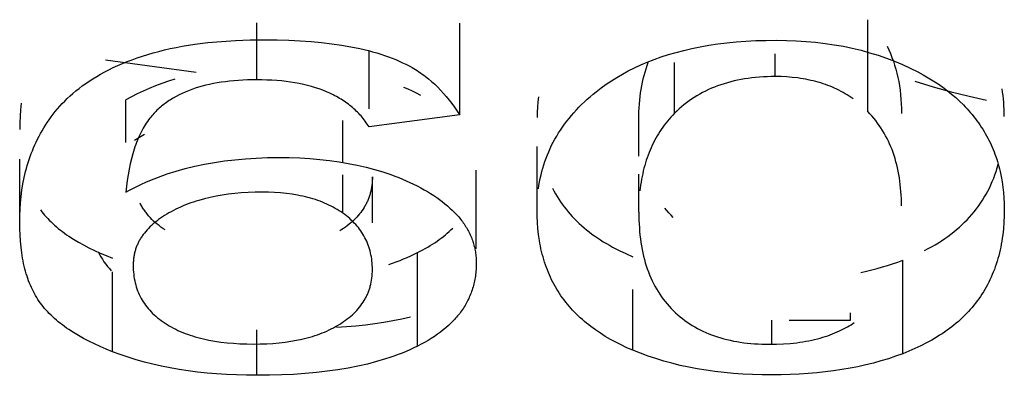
# Model space of a CAD drawing. Header units: millimetres. Extents: x -2637 to -1637, y 678 to 1678.
# Tile 305 of 348: x -1946.752 to -1944.75, y 1402.573 to 1403.296. Entities that reach past the tile are written whole.
import ezdxf

# ---------------------------------------------------------------- set-up
doc = ezdxf.new("R2010")
doc.units = ezdxf.units.MM
doc.layers.add('Make2D$B.SHOW mini', color=7, linetype='Continuous', true_color=0x000000)

msp = doc.modelspace()

# ---------------------------------------------------------------- linework, layer by layer
at = {"layer": 'Make2D$B.SHOW mini', "color": 18, "lineweight": -3, "true_color": 0x000000}
for points in [[(-1946.2698, 1403.1739), (-1946.2698, 1403.2901)], [(-1945.8571, 1403.1023), (-1945.8571, 1403.2893)], [(-1945.0273, 1403.1092), (-1945.0273, 1403.2962)], [(-1946.7519, 1402.8842), (-1946.7517, 1402.8976), (-1946.7511, 1402.9108), (-1946.7502, 1402.9239), (-1946.7489, 1402.9368), (-1946.7473, 1402.9497), (-1946.7452, 1402.9624), (-1946.7427, 1402.9749), (-1946.7413, 1402.9811), (-1946.7398, 1402.9873), (-1946.7381, 1402.9935), (-1946.7364, 1402.9996), (-1946.7346, 1403.0057), (-1946.7326, 1403.0117), (-1946.7306, 1403.0177), (-1946.7284, 1403.0237), (-1946.7261, 1403.0297), (-1946.7236, 1403.0356), (-1946.7211, 1403.0414), (-1946.7184, 1403.0473), (-1946.7156, 1403.0531), (-1946.7126, 1403.0589), (-1946.7095, 1403.0646), (-1946.7063, 1403.0703), (-1946.703, 1403.076), (-1946.6995, 1403.0816), (-1946.6958, 1403.0872), (-1946.692, 1403.0928), (-1946.6881, 1403.0983), (-1946.6839, 1403.1038), (-1946.6796, 1403.1093), (-1946.6751, 1403.1147), (-1946.6704, 1403.1201), (-1946.6655, 1403.1254), (-1946.6604, 1403.1307), (-1946.6551, 1403.136), (-1946.6495, 1403.1412), (-1946.6436, 1403.1463), (-1946.6376, 1403.1514), (-1946.6312, 1403.1564), (-1946.6246, 1403.1614), (-1946.6177, 1403.1663), (-1946.6105, 1403.1712), (-1946.6031, 1403.176), (-1946.5953, 1403.1807), (-1946.5873, 1403.1853), (-1946.5789, 1403.1899), (-1946.5703, 1403.1943), (-1946.5615, 1403.1987), (-1946.5523, 1403.2029), (-1946.5429, 1403.207), (-1946.5331, 1403.211), (-1946.5232, 1403.2148), (-1946.5129, 1403.2185), (-1946.5024, 1403.2221), (-1946.4916, 1403.2255), (-1946.4806, 1403.2287), (-1946.4693, 1403.2317), (-1946.4577, 1403.2346), (-1946.4459, 1403.2373), (-1946.4338, 1403.2398), (-1946.4214, 1403.2421), (-1946.3959, 1403.2462), (-1946.3694, 1403.2495), (-1946.3418, 1403.2521), (-1946.3131, 1403.254), (-1946.2833, 1403.2551), (-1946.2525, 1403.2555)], [(-1946.2525, 1403.2555), (-1946.2281, 1403.2552), (-1946.2044, 1403.2546), (-1946.1816, 1403.2534), (-1946.1594, 1403.2519), (-1946.1381, 1403.2499), (-1946.1175, 1403.2474), (-1946.0977, 1403.2445), (-1946.0786, 1403.2412), (-1946.0603, 1403.2374), (-1946.0428, 1403.2332), (-1946.0343, 1403.2309), (-1946.026, 1403.2285), (-1946.0179, 1403.226), (-1946.01, 1403.2234), (-1946.0023, 1403.2207), (-1945.9948, 1403.2179), (-1945.9874, 1403.2149), (-1945.9803, 1403.2119), (-1945.9733, 1403.2087), (-1945.9666, 1403.2055), (-1945.96, 1403.2021), (-1945.9536, 1403.1986)], [(-1945.5797, 1403.1497), (-1945.5697, 1403.1574), (-1945.5594, 1403.1648), (-1945.5487, 1403.172), (-1945.5377, 1403.1789), (-1945.5262, 1403.1856), (-1945.5144, 1403.192), (-1945.502, 1403.1982), (-1945.4892, 1403.2041), (-1945.4758, 1403.2098), (-1945.462, 1403.2152), (-1945.4476, 1403.2203), (-1945.4327, 1403.2251), (-1945.4173, 1403.2296), (-1945.4014, 1403.2338), (-1945.385, 1403.2376), (-1945.368, 1403.2411), (-1945.3505, 1403.2442), (-1945.3325, 1403.2468), (-1945.314, 1403.2491), (-1945.295, 1403.251), (-1945.2754, 1403.2525), (-1945.2553, 1403.2536), (-1945.2347, 1403.2542), (-1945.2136, 1403.2544)], [(-1945.2136, 1403.2544), (-1945.1931, 1403.2542), (-1945.1729, 1403.2534), (-1945.153, 1403.2521), (-1945.1336, 1403.2504), (-1945.1144, 1403.2481), (-1945.0956, 1403.2453), (-1945.0771, 1403.242), (-1945.059, 1403.2382), (-1945.0412, 1403.2339), (-1945.0238, 1403.2291), (-1945.0066, 1403.2238), (-1944.9898, 1403.218), (-1944.9733, 1403.2117), (-1944.9572, 1403.205), (-1944.9413, 1403.1977), (-1944.9258, 1403.1899)], [(-1946.0412, 1403.1151), (-1946.0412, 1403.2328)], [(-1944.9884, 1403.242), (-1944.9848, 1403.2347), (-1944.9815, 1403.2272), (-1944.9784, 1403.2196), (-1944.9755, 1403.2118), (-1944.9729, 1403.2038), (-1944.9705, 1403.1957), (-1944.9683, 1403.1874), (-1944.9664, 1403.1789), (-1944.9647, 1403.1703), (-1944.9632, 1403.1615), (-1944.9619, 1403.1526), (-1944.9609, 1403.1435), (-1944.9601, 1403.1342), (-1944.9595, 1403.1248), (-1944.9592, 1403.1152), (-1944.959, 1403.1054)], [(-1946.5775, 1403.2146), (-1946.3933, 1403.1897)], [(-1945.4931, 1403.0932), (-1945.493, 1403.1013), (-1945.4928, 1403.1092), (-1945.4924, 1403.117), (-1945.4919, 1403.1247), (-1945.4912, 1403.1323), (-1945.4904, 1403.1398), (-1945.4894, 1403.1472), (-1945.4883, 1403.1545), (-1945.487, 1403.1617), (-1945.4856, 1403.1688), (-1945.484, 1403.1758), (-1945.4823, 1403.1827), (-1945.4804, 1403.1895), (-1945.4784, 1403.1962), (-1945.4762, 1403.2027), (-1945.4739, 1403.2092)], [(-1945.4205, 1403.1058), (-1945.4205, 1403.2092)], [(-1945.2158, 1403.1805), (-1945.2158, 1403.2267)], [(-1945.9536, 1403.1986), (-1945.9502, 1403.1967), (-1945.9468, 1403.1946), (-1945.9434, 1403.1925), (-1945.94, 1403.1903), (-1945.9367, 1403.1881), (-1945.9334, 1403.1857), (-1945.9301, 1403.1833), (-1945.9269, 1403.1809), (-1945.9205, 1403.1758), (-1945.9143, 1403.1704), (-1945.9081, 1403.1648), (-1945.902, 1403.1589), (-1945.8961, 1403.1527), (-1945.8903, 1403.1463), (-1945.8845, 1403.1396), (-1945.8788, 1403.1326), (-1945.8733, 1403.1254), (-1945.8678, 1403.118), (-1945.8624, 1403.1103), (-1945.8571, 1403.1023)], [(-1944.9258, 1403.1899), (-1944.915, 1403.1841), (-1944.9045, 1403.178), (-1944.8944, 1403.1718), (-1944.8846, 1403.1654), (-1944.8751, 1403.1588), (-1944.866, 1403.1519), (-1944.8572, 1403.1449), (-1944.8488, 1403.1377), (-1944.8408, 1403.1303), (-1944.833, 1403.1227), (-1944.8293, 1403.1189), (-1944.8256, 1403.115), (-1944.8221, 1403.111), (-1944.8186, 1403.107), (-1944.8152, 1403.103), (-1944.8119, 1403.0989), (-1944.8087, 1403.0947), (-1944.8056, 1403.0906), (-1944.8025, 1403.0863), (-1944.7995, 1403.0821), (-1944.7967, 1403.0777), (-1944.7939, 1403.0734), (-1944.7912, 1403.069), (-1944.7886, 1403.0645), (-1944.786, 1403.06), (-1944.7836, 1403.0555), (-1944.7812, 1403.0509), (-1944.779, 1403.0463), (-1944.7768, 1403.0416), (-1944.7747, 1403.0369), (-1944.7726, 1403.0321), (-1944.7707, 1403.0273), (-1944.7689, 1403.0225), (-1944.7671, 1403.0176), (-1944.7654, 1403.0126), (-1944.7639, 1403.0077), (-1944.7624, 1403.0026), (-1944.7609, 1402.9976), (-1944.7596, 1402.9925), (-1944.7584, 1402.9873), (-1944.7561, 1402.9769), (-1944.7543, 1402.9664), (-1944.7527, 1402.9556), (-1944.7515, 1402.9447), (-1944.7507, 1402.9336), (-1944.7501, 1402.9224), (-1944.75, 1402.911)], [(-1946.4361, 1403.1752), (-1946.4496, 1403.1709), (-1946.4627, 1403.1664), (-1946.4756, 1403.1616), (-1946.4883, 1403.1565), (-1946.5007, 1403.1511), (-1946.5128, 1403.1455), (-1946.5247, 1403.1395), (-1946.5363, 1403.1333)], [(-1946.2698, 1403.1739), (-1946.2889, 1403.1736), (-1946.2982, 1403.1732), (-1946.3073, 1403.1726), (-1946.3162, 1403.1719), (-1946.325, 1403.1711), (-1946.3335, 1403.1701), (-1946.3419, 1403.1689), (-1946.3501, 1403.1676), (-1946.3581, 1403.1662), (-1946.3659, 1403.1645), (-1946.3735, 1403.1628), (-1946.381, 1403.1609), (-1946.3882, 1403.1588), (-1946.3953, 1403.1566), (-1946.4022, 1403.1542), (-1946.4089, 1403.1517), (-1946.4154, 1403.149), (-1946.4218, 1403.1461), (-1946.4279, 1403.1432), (-1946.4339, 1403.14), (-1946.4397, 1403.1368), (-1946.4453, 1403.1333), (-1946.448, 1403.1316), (-1946.4507, 1403.1298), (-1946.4533, 1403.1279), (-1946.4559, 1403.126), (-1946.4584, 1403.1241), (-1946.4609, 1403.1222), (-1946.4634, 1403.1202), (-1946.4658, 1403.1181), (-1946.4681, 1403.1161), (-1946.4704, 1403.114), (-1946.4727, 1403.1118), (-1946.4749, 1403.1096), (-1946.4771, 1403.1074), (-1946.4792, 1403.1052), (-1946.4813, 1403.1029), (-1946.4833, 1403.1006), (-1946.4853, 1403.0982), (-1946.4873, 1403.0958)], [(-1946.0412, 1403.078), (-1946.0431, 1403.081), (-1946.0451, 1403.0839), (-1946.0471, 1403.0867), (-1946.0492, 1403.0895), (-1946.0513, 1403.0923), (-1946.0534, 1403.095), (-1946.0557, 1403.0977), (-1946.0579, 1403.1003), (-1946.0603, 1403.1029), (-1946.0626, 1403.1054), (-1946.0651, 1403.1079), (-1946.0676, 1403.1103), (-1946.0701, 1403.1127), (-1946.0727, 1403.1151), (-1946.0753, 1403.1174), (-1946.078, 1403.1197), (-1946.0808, 1403.1219), (-1946.0836, 1403.124), (-1946.0864, 1403.1262), (-1946.0893, 1403.1282), (-1946.0923, 1403.1303), (-1946.0953, 1403.1323), (-1946.0983, 1403.1342), (-1946.1015, 1403.1361), (-1946.1046, 1403.138), (-1946.1079, 1403.1398), (-1946.1111, 1403.1415), (-1946.1145, 1403.1432), (-1946.1213, 1403.1465), (-1946.1283, 1403.1496), (-1946.1355, 1403.1526), (-1946.143, 1403.1553), (-1946.1507, 1403.1578), (-1946.1585, 1403.1602), (-1946.1666, 1403.1624), (-1946.1749, 1403.1644), (-1946.1835, 1403.1662), (-1946.1922, 1403.1678), (-1946.2011, 1403.1692), (-1946.2103, 1403.1704), (-1946.2197, 1403.1715), (-1946.2293, 1403.1724), (-1946.2391, 1403.173), (-1946.2491, 1403.1735), (-1946.2593, 1403.1738), (-1946.2698, 1403.1739)], [(-1945.2158, 1403.1805), (-1945.2239, 1403.1804), (-1945.232, 1403.1802), (-1945.2399, 1403.1798), (-1945.2478, 1403.1793), (-1945.2555, 1403.1786), (-1945.2631, 1403.1778), (-1945.2706, 1403.1768), (-1945.2779, 1403.1757), (-1945.2852, 1403.1744), (-1945.2923, 1403.173), (-1945.2994, 1403.1715), (-1945.3063, 1403.1698), (-1945.3131, 1403.1679), (-1945.3197, 1403.166), (-1945.3263, 1403.1638), (-1945.3328, 1403.1615), (-1945.3391, 1403.1591), (-1945.3453, 1403.1566), (-1945.3514, 1403.1539), (-1945.3574, 1403.151), (-1945.3633, 1403.148), (-1945.3691, 1403.1449), (-1945.3748, 1403.1416), (-1945.3803, 1403.1382), (-1945.3857, 1403.1346), (-1945.391, 1403.1309), (-1945.3962, 1403.1271), (-1945.4013, 1403.1231), (-1945.4063, 1403.119), (-1945.4111, 1403.1147), (-1945.4159, 1403.1103), (-1945.4205, 1403.1058)], [(-1945.0572, 1403.1349), (-1945.0611, 1403.1377), (-1945.0651, 1403.1404), (-1945.0692, 1403.143), (-1945.0734, 1403.1455), (-1945.0776, 1403.1479), (-1945.0819, 1403.1503), (-1945.0862, 1403.1525), (-1945.0906, 1403.1547), (-1945.0951, 1403.1568), (-1945.0996, 1403.1588), (-1945.1042, 1403.1607), (-1945.1089, 1403.1625), (-1945.1136, 1403.1642), (-1945.1184, 1403.1659), (-1945.1233, 1403.1675), (-1945.1282, 1403.1689), (-1945.1332, 1403.1703), (-1945.1383, 1403.1716), (-1945.1434, 1403.1728), (-1945.1486, 1403.174), (-1945.1538, 1403.175), (-1945.1591, 1403.1759), (-1945.1645, 1403.1768), (-1945.1699, 1403.1776), (-1945.181, 1403.1788), (-1945.1923, 1403.1797), (-1945.2039, 1403.1803), (-1945.2158, 1403.1805)], [(-1944.9317, 1403.171), (-1944.8944, 1403.1598), (-1944.8577, 1403.1496), (-1944.8216, 1403.1405), (-1944.7861, 1403.1323)], [(-1945.9365, 1403.1421), (-1945.9448, 1403.1465), (-1945.9533, 1403.1506), (-1945.9619, 1403.1547), (-1945.9707, 1403.1585)], [(-1945.6972, 1402.952), (-1945.6961, 1402.9592), (-1945.6949, 1402.9663), (-1945.6935, 1402.9734), (-1945.6919, 1402.9804), (-1945.6902, 1402.9873), (-1945.6883, 1402.9942), (-1945.6862, 1403.001), (-1945.684, 1403.0078), (-1945.6816, 1403.0145), (-1945.679, 1403.0211), (-1945.6763, 1403.0277), (-1945.6733, 1403.0342), (-1945.6703, 1403.0406), (-1945.667, 1403.047), (-1945.6636, 1403.0533), (-1945.66, 1403.0595), (-1945.6562, 1403.0657), (-1945.6523, 1403.0717), (-1945.6482, 1403.0778), (-1945.644, 1403.0837), (-1945.6395, 1403.0896), (-1945.6349, 1403.0954), (-1945.6302, 1403.1012), (-1945.6252, 1403.1069), (-1945.6201, 1403.1125), (-1945.6149, 1403.118), (-1945.6094, 1403.1235), (-1945.6038, 1403.1289), (-1945.598, 1403.1342), (-1945.5921, 1403.1394), (-1945.586, 1403.1446), (-1945.5797, 1403.1497)], [(-1944.75, 1403.0993), (-1944.75, 1403.1066), (-1944.7502, 1403.1138), (-1944.7506, 1403.1209), (-1944.7511, 1403.1279), (-1944.7517, 1403.1349), (-1944.7525, 1403.1418), (-1944.7534, 1403.1487), (-1944.7544, 1403.1555)], [(-1946.5363, 1403.0466), (-1946.5363, 1403.1333)], [(-1945.6973, 1403.1391), (-1945.6985, 1403.1289), (-1945.6993, 1403.1185), (-1945.6998, 1403.1081), (-1945.7, 1403.0975)], [(-1946.7488, 1403.1261), (-1946.7502, 1403.113), (-1946.7511, 1403.0997), (-1946.7517, 1403.0863), (-1946.7519, 1403.0727)], [(-1944.959, 1402.9172), (-1944.9591, 1402.9247), (-1944.9593, 1402.9321), (-1944.9596, 1402.9394), (-1944.9601, 1402.9466), (-1944.9607, 1402.9537), (-1944.9614, 1402.9607), (-1944.9623, 1402.9677), (-1944.9633, 1402.9745), (-1944.9644, 1402.9813), (-1944.9657, 1402.9879), (-1944.9671, 1402.9945), (-1944.9686, 1403.001), (-1944.9703, 1403.0073), (-1944.9721, 1403.0136), (-1944.974, 1403.0198), (-1944.9761, 1403.0258), (-1944.9783, 1403.0318), (-1944.9806, 1403.0377), (-1944.9831, 1403.0435), (-1944.9857, 1403.0491), (-1944.9884, 1403.0547), (-1944.9913, 1403.0602), (-1944.9943, 1403.0655), (-1944.9974, 1403.0708), (-1945.0007, 1403.076), (-1945.0041, 1403.0811), (-1945.0076, 1403.086), (-1945.0113, 1403.0909), (-1945.0151, 1403.0956), (-1945.019, 1403.1003), (-1945.0231, 1403.1048), (-1945.0273, 1403.1092)], [(-1946.4873, 1403.0958), (-1946.4897, 1403.0926), (-1946.4921, 1403.0894), (-1946.4944, 1403.086), (-1946.4966, 1403.0825), (-1946.4988, 1403.0789), (-1946.501, 1403.0753), (-1946.5031, 1403.0715), (-1946.5051, 1403.0676), (-1946.5071, 1403.0636), (-1946.509, 1403.0595), (-1946.5108, 1403.0553), (-1946.5126, 1403.051), (-1946.5143, 1403.0466), (-1946.516, 1403.0422), (-1946.5176, 1403.0376), (-1946.5192, 1403.0329), (-1946.5221, 1403.0232), (-1946.5248, 1403.0132), (-1946.5273, 1403.0028), (-1946.5296, 1402.992), (-1946.5316, 1402.9808), (-1946.5334, 1402.9693), (-1946.535, 1402.9574), (-1946.5363, 1402.9452)], [(-1946.0947, 1403.0058), (-1946.0947, 1403.0908)], [(-1945.8571, 1403.1023), (-1946.0412, 1403.078)], [(-1945.4931, 1403.0184), (-1945.4931, 1403.0932)], [(-1945.4205, 1403.1058), (-1945.4242, 1403.1019), (-1945.4278, 1403.098), (-1945.4314, 1403.094), (-1945.4348, 1403.09), (-1945.4381, 1403.0859), (-1945.4413, 1403.0817), (-1945.4444, 1403.0774), (-1945.4475, 1403.0731), (-1945.4504, 1403.0687), (-1945.4532, 1403.0642), (-1945.4559, 1403.0596), (-1945.4586, 1403.055), (-1945.4611, 1403.0503), (-1945.4635, 1403.0455), (-1945.4659, 1403.0407), (-1945.4681, 1403.0358), (-1945.4703, 1403.0308), (-1945.4723, 1403.0257), (-1945.4743, 1403.0206), (-1945.4761, 1403.0154), (-1945.4779, 1403.0102), (-1945.4795, 1403.0049), (-1945.4811, 1402.9995), (-1945.4826, 1402.994), (-1945.4839, 1402.9885), (-1945.4852, 1402.9829), (-1945.4864, 1402.9772), (-1945.4875, 1402.9715), (-1945.4885, 1402.9657), (-1945.4894, 1402.9598), (-1945.4908, 1402.9479)], [(-1946.4981, 1403.0623), (-1946.5084, 1403.0563), (-1946.5183, 1403.0502)], [(-1945.7, 1402.9091), (-1945.7, 1403.0379)], [(-1946.7519, 1402.8842), (-1946.7519, 1403.0124)], [(-1946.5363, 1402.9452), (-1946.5284, 1402.9495), (-1946.5204, 1402.9537), (-1946.5123, 1402.9577), (-1946.504, 1402.9616), (-1946.4957, 1402.9654), (-1946.4872, 1402.969), (-1946.4786, 1402.9726), (-1946.4699, 1402.9759), (-1946.4611, 1402.9792), (-1946.4521, 1402.9823), (-1946.4338, 1402.9881), (-1946.4151, 1402.9933), (-1946.3959, 1402.998), (-1946.3762, 1403.0022), (-1946.356, 1403.0058), (-1946.3354, 1403.0089), (-1946.3143, 1403.0114), (-1946.2928, 1403.0134), (-1946.2708, 1403.0148), (-1946.2483, 1403.0156), (-1946.2254, 1403.0159)], [(-1946.2254, 1403.0159), (-1946.2037, 1403.0156), (-1946.1825, 1403.0149), (-1946.1618, 1403.0137), (-1946.1415, 1403.012), (-1946.1217, 1403.0098), (-1946.1025, 1403.0071), (-1946.0837, 1403.0039), (-1946.0654, 1403.0003), (-1946.0476, 1402.9962), (-1946.0302, 1402.9916), (-1946.0134, 1402.9865), (-1945.997, 1402.981), (-1945.989, 1402.978), (-1945.9812, 1402.9749), (-1945.9734, 1402.9718), (-1945.9658, 1402.9685), (-1945.9583, 1402.9651), (-1945.9509, 1402.9615), (-1945.9436, 1402.9579), (-1945.9365, 1402.9541)], [(-1945.8235, 1402.8298), (-1945.8235, 1402.9904)], [(-1944.9121, 1402.8266), (-1944.9048, 1402.8304), (-1944.8978, 1402.8343), (-1944.8908, 1402.8383), (-1944.8841, 1402.8424), (-1944.8775, 1402.8466), (-1944.871, 1402.8509), (-1944.8648, 1402.8554), (-1944.8587, 1402.8599), (-1944.8528, 1402.8645), (-1944.847, 1402.8693), (-1944.8414, 1402.8741), (-1944.836, 1402.8791), (-1944.8307, 1402.8841), (-1944.8256, 1402.8893), (-1944.8206, 1402.8946), (-1944.8159, 1402.9), (-1944.8113, 1402.9055), (-1944.8068, 1402.9112), (-1944.8026, 1402.9169), (-1944.7985, 1402.9227), (-1944.7945, 1402.9287), (-1944.7907, 1402.9348), (-1944.7871, 1402.941), (-1944.7837, 1402.9473), (-1944.7804, 1402.9537), (-1944.7773, 1402.9603), (-1944.7744, 1402.9669), (-1944.7716, 1402.9737), (-1944.769, 1402.9806), (-1944.7666, 1402.9876), (-1944.7643, 1402.9948), (-1944.7622, 1403.002)], [(-1946.0347, 1402.9768), (-1946.0348, 1402.9724), (-1946.035, 1402.9681), (-1946.0353, 1402.9638), (-1946.0358, 1402.9596), (-1946.0364, 1402.9555), (-1946.0371, 1402.9514), (-1946.038, 1402.9474), (-1946.039, 1402.9435), (-1946.0395, 1402.9415), (-1946.0401, 1402.9396), (-1946.0407, 1402.9377), (-1946.0413, 1402.9358), (-1946.042, 1402.9339), (-1946.0427, 1402.932), (-1946.0435, 1402.9302), (-1946.0442, 1402.9283), (-1946.045, 1402.9265), (-1946.0459, 1402.9247), (-1946.0467, 1402.9229), (-1946.0476, 1402.9211), (-1946.0486, 1402.9193), (-1946.0495, 1402.9176), (-1946.0505, 1402.9159), (-1946.0516, 1402.9141), (-1946.0537, 1402.9107), (-1946.056, 1402.9074), (-1946.0584, 1402.9041), (-1946.061, 1402.9009), (-1946.0636, 1402.8977), (-1946.0664, 1402.8946), (-1946.0693, 1402.8915), (-1946.0724, 1402.8885), (-1946.0755, 1402.8856), (-1946.0788, 1402.8827), (-1946.0822, 1402.8799), (-1946.0858, 1402.8771), (-1946.0895, 1402.8744), (-1946.0932, 1402.8717), (-1946.0972, 1402.8691), (-1946.1012, 1402.8665)], [(-1946.0947, 1402.9024), (-1946.0947, 1402.9806)], [(-1946.0347, 1402.8832), (-1946.0347, 1402.9768)], [(-1945.4931, 1402.9049), (-1945.4931, 1402.9822)], [(-1945.9365, 1402.9541), (-1945.9295, 1402.9503), (-1945.9228, 1402.9464), (-1945.9163, 1402.9425), (-1945.9101, 1402.9384), (-1945.904, 1402.9344), (-1945.8982, 1402.9302), (-1945.8926, 1402.926), (-1945.8872, 1402.9217), (-1945.882, 1402.9174), (-1945.877, 1402.913), (-1945.8723, 1402.9086), (-1945.8677, 1402.904), (-1945.8634, 1402.8995), (-1945.8593, 1402.8948), (-1945.8555, 1402.8901), (-1945.8536, 1402.8878), (-1945.8518, 1402.8854), (-1945.8501, 1402.883), (-1945.8484, 1402.8806), (-1945.8468, 1402.8781), (-1945.8452, 1402.8757), (-1945.8437, 1402.8732), (-1945.8422, 1402.8708), (-1945.8408, 1402.8683), (-1945.8394, 1402.8658), (-1945.8381, 1402.8632), (-1945.8369, 1402.8607), (-1945.8357, 1402.8582), (-1945.8346, 1402.8556), (-1945.8335, 1402.853), (-1945.8325, 1402.8504), (-1945.8315, 1402.8478), (-1945.8306, 1402.8452), (-1945.8297, 1402.8426), (-1945.8289, 1402.8399), (-1945.8282, 1402.8373), (-1945.8275, 1402.8346), (-1945.8268, 1402.8319), (-1945.8263, 1402.8292), (-1945.8257, 1402.8265), (-1945.8253, 1402.8237), (-1945.8249, 1402.821), (-1945.8245, 1402.8182), (-1945.8242, 1402.8154), (-1945.8239, 1402.8127), (-1945.8237, 1402.8098), (-1945.8236, 1402.807), (-1945.8235, 1402.8042), (-1945.8235, 1402.8014)], [(-1945.6687, 1402.9534), (-1945.6657, 1402.9477), (-1945.6626, 1402.9421), (-1945.6594, 1402.9366), (-1945.6559, 1402.9312), (-1945.6524, 1402.9258), (-1945.6487, 1402.9206), (-1945.6449, 1402.9154), (-1945.641, 1402.9104), (-1945.6369, 1402.9054), (-1945.6327, 1402.9005), (-1945.6283, 1402.8957), (-1945.6238, 1402.8909), (-1945.6192, 1402.8863), (-1945.6144, 1402.8817), (-1945.6095, 1402.8773), (-1945.6044, 1402.8729), (-1945.5992, 1402.8686), (-1945.5939, 1402.8644), (-1945.5885, 1402.8602), (-1945.5829, 1402.8562), (-1945.5772, 1402.8522), (-1945.5713, 1402.8483), (-1945.5653, 1402.8445), (-1945.5591, 1402.8408), (-1945.5529, 1402.8372), (-1945.5465, 1402.8336), (-1945.5399, 1402.8301), (-1945.5332, 1402.8267), (-1945.5194, 1402.8202), (-1945.5051, 1402.8139)], [(-1946.259, 1402.9452), (-1946.2734, 1402.945), (-1946.2875, 1402.9445), (-1946.3013, 1402.9437), (-1946.3146, 1402.9425), (-1946.3277, 1402.941), (-1946.3404, 1402.9392), (-1946.3527, 1402.937), (-1946.3647, 1402.9345), (-1946.3764, 1402.9317), (-1946.3877, 1402.9286), (-1946.3932, 1402.9269), (-1946.3987, 1402.9251), (-1946.404, 1402.9233), (-1946.4093, 1402.9213), (-1946.4145, 1402.9193), (-1946.4196, 1402.9172), (-1946.4247, 1402.9151), (-1946.4296, 1402.9128), (-1946.4345, 1402.9105), (-1946.4392, 1402.9081), (-1946.4439, 1402.9056), (-1946.4485, 1402.903)], [(-1946.0947, 1402.9024), (-1946.0985, 1402.9051), (-1946.1023, 1402.9076), (-1946.1063, 1402.9101), (-1946.1103, 1402.9124), (-1946.1144, 1402.9147), (-1946.1187, 1402.9169), (-1946.123, 1402.919), (-1946.1274, 1402.9211), (-1946.1319, 1402.923), (-1946.1364, 1402.9249), (-1946.1411, 1402.9267), (-1946.1458, 1402.9284), (-1946.1507, 1402.9301), (-1946.1556, 1402.9316), (-1946.1606, 1402.9331), (-1946.1657, 1402.9344), (-1946.1709, 1402.9357), (-1946.1762, 1402.937), (-1946.1815, 1402.9381), (-1946.187, 1402.9391), (-1946.1981, 1402.941), (-1946.2096, 1402.9425), (-1946.2215, 1402.9437), (-1946.2336, 1402.9445), (-1946.2461, 1402.945), (-1946.259, 1402.9452)], [(-1946.7096, 1402.9091), (-1946.7069, 1402.9055), (-1946.7041, 1402.902), (-1946.7011, 1402.8985), (-1946.6981, 1402.895), (-1946.6949, 1402.8915), (-1946.6916, 1402.8881), (-1946.6882, 1402.8847), (-1946.6846, 1402.8813), (-1946.681, 1402.878), (-1946.6772, 1402.8747), (-1946.6733, 1402.8715), (-1946.6692, 1402.8683), (-1946.6651, 1402.8651), (-1946.6608, 1402.8619), (-1946.6564, 1402.8588), (-1946.6519, 1402.8557), (-1946.6425, 1402.8497), (-1946.6326, 1402.8438), (-1946.6223, 1402.838), (-1946.6114, 1402.8323), (-1946.6001, 1402.8268), (-1946.5883, 1402.8214), (-1946.576, 1402.8162), (-1946.5632, 1402.811)], [(-1946.4564, 1402.8686), (-1946.4606, 1402.8714), (-1946.4647, 1402.8743), (-1946.4686, 1402.8773), (-1946.4724, 1402.8803), (-1946.4761, 1402.8834), (-1946.4796, 1402.8866), (-1946.483, 1402.8899), (-1946.4862, 1402.8932), (-1946.4893, 1402.8966), (-1946.4922, 1402.9001), (-1946.495, 1402.9037), (-1946.4964, 1402.9055), (-1946.4977, 1402.9073), (-1946.4989, 1402.9092), (-1946.5002, 1402.911), (-1946.5014, 1402.9129), (-1946.5026, 1402.9148), (-1946.5037, 1402.9167), (-1946.5048, 1402.9186), (-1946.5059, 1402.9206), (-1946.5069, 1402.9226)], [(-1945.5051, 1402.6237), (-1945.5171, 1402.6289), (-1945.5287, 1402.6344), (-1945.5399, 1402.64), (-1945.5508, 1402.6459), (-1945.5612, 1402.652), (-1945.5713, 1402.6584), (-1945.581, 1402.665), (-1945.5857, 1402.6683), (-1945.5904, 1402.6718), (-1945.5949, 1402.6752), (-1945.5993, 1402.6788), (-1945.6036, 1402.6824), (-1945.6079, 1402.6861), (-1945.612, 1402.6898), (-1945.6161, 1402.6936), (-1945.62, 1402.6974), (-1945.6239, 1402.7013), (-1945.6276, 1402.7053), (-1945.6313, 1402.7093), (-1945.6348, 1402.7134), (-1945.6383, 1402.7175), (-1945.6417, 1402.7217), (-1945.645, 1402.726), (-1945.6482, 1402.7303), (-1945.6513, 1402.7347), (-1945.6543, 1402.7391), (-1945.6572, 1402.7437), (-1945.66, 1402.7482), (-1945.6627, 1402.7529), (-1945.6653, 1402.7576), (-1945.6678, 1402.7623), (-1945.6703, 1402.7672), (-1945.6726, 1402.7721), (-1945.6748, 1402.777), (-1945.677, 1402.782), (-1945.679, 1402.7871), (-1945.681, 1402.7923), (-1945.6828, 1402.7975), (-1945.6846, 1402.8028), (-1945.6862, 1402.8081), (-1945.6878, 1402.8135), (-1945.6893, 1402.819), (-1945.6907, 1402.8245), (-1945.692, 1402.8301), (-1945.6931, 1402.8358), (-1945.6942, 1402.8415), (-1945.6952, 1402.8473), (-1945.697, 1402.8592), (-1945.6983, 1402.8712), (-1945.6992, 1402.8836), (-1945.6998, 1402.8962), (-1945.7, 1402.9091)], [(-1945.423, 1402.8941), (-1945.4275, 1402.8986), (-1945.4318, 1402.9033), (-1945.4361, 1402.9081), (-1945.4401, 1402.913)], [(-1944.75, 1402.911), (-1944.7502, 1402.8974), (-1944.7508, 1402.884), (-1944.7518, 1402.871), (-1944.7532, 1402.8583), (-1944.7541, 1402.852), (-1944.755, 1402.8458), (-1944.7561, 1402.8397), (-1944.7573, 1402.8337), (-1944.7585, 1402.8278), (-1944.7599, 1402.8219), (-1944.7614, 1402.8161), (-1944.7629, 1402.8103), (-1944.7646, 1402.8047), (-1944.7664, 1402.7991), (-1944.7683, 1402.7936), (-1944.7702, 1402.7881), (-1944.7723, 1402.7828), (-1944.7745, 1402.7775), (-1944.7768, 1402.7723), (-1944.7791, 1402.7671), (-1944.7816, 1402.762), (-1944.7842, 1402.757), (-1944.7869, 1402.7521), (-1944.7897, 1402.7472), (-1944.7925, 1402.7424), (-1944.7955, 1402.7377), (-1944.7986, 1402.733), (-1944.8018, 1402.7284), (-1944.8051, 1402.7239), (-1944.8085, 1402.7195), (-1944.8119, 1402.7151), (-1944.8155, 1402.7108), (-1944.8192, 1402.7065), (-1944.823, 1402.7024), (-1944.8269, 1402.6982), (-1944.8309, 1402.6942), (-1944.835, 1402.6902), (-1944.8392, 1402.6863), (-1944.8434, 1402.6825), (-1944.8478, 1402.6787), (-1944.8523, 1402.675), (-1944.8569, 1402.6714), (-1944.8616, 1402.6678), (-1944.8664, 1402.6643), (-1944.8713, 1402.6608), (-1944.8763, 1402.6574), (-1944.8814, 1402.6541), (-1944.8865, 1402.6509), (-1944.8972, 1402.6445), (-1944.9083, 1402.6385), (-1944.9198, 1402.6327), (-1944.9317, 1402.6271), (-1944.9439, 1402.6218), (-1944.9566, 1402.6167)], [(-1946.4485, 1402.903), (-1946.453, 1402.9004), (-1946.4574, 1402.8977), (-1946.4616, 1402.895), (-1946.4657, 1402.8922), (-1946.4696, 1402.8894), (-1946.4733, 1402.8866), (-1946.477, 1402.8837), (-1946.4805, 1402.8807), (-1946.4838, 1402.8777), (-1946.487, 1402.8747), (-1946.49, 1402.8716), (-1946.4929, 1402.8685), (-1946.4957, 1402.8654), (-1946.4983, 1402.8621), (-1946.5008, 1402.8589), (-1946.502, 1402.8572), (-1946.5031, 1402.8556), (-1946.5042, 1402.8539), (-1946.5053, 1402.8522), (-1946.5063, 1402.8506), (-1946.5073, 1402.8489), (-1946.5083, 1402.8471), (-1946.5093, 1402.8454), (-1946.5101, 1402.8437), (-1946.511, 1402.8419), (-1946.5118, 1402.8402), (-1946.5126, 1402.8384), (-1946.5134, 1402.8366), (-1946.5141, 1402.8349), (-1946.5148, 1402.8331), (-1946.5154, 1402.8312), (-1946.5161, 1402.8294), (-1946.5166, 1402.8276), (-1946.5172, 1402.8257), (-1946.5177, 1402.8239), (-1946.5182, 1402.822), (-1946.5186, 1402.8202), (-1946.519, 1402.8183), (-1946.5194, 1402.8164), (-1946.5197, 1402.8145), (-1946.52, 1402.8125), (-1946.5203, 1402.8106), (-1946.5205, 1402.8087), (-1946.5207, 1402.8067), (-1946.5208, 1402.8047), (-1946.521, 1402.8028), (-1946.5211, 1402.8008), (-1946.5211, 1402.7988), (-1946.5211, 1402.7968)], [(-1946.0347, 1402.7877), (-1946.0348, 1402.7922), (-1946.035, 1402.7966), (-1946.0353, 1402.801), (-1946.0357, 1402.8053), (-1946.0362, 1402.8096), (-1946.0369, 1402.8138), (-1946.0377, 1402.8179), (-1946.0386, 1402.822), (-1946.0396, 1402.826), (-1946.0407, 1402.83), (-1946.042, 1402.8339), (-1946.0433, 1402.8378), (-1946.0448, 1402.8416), (-1946.0464, 1402.8453), (-1946.0481, 1402.849), (-1946.0499, 1402.8526), (-1946.0519, 1402.8562), (-1946.054, 1402.8597), (-1946.0561, 1402.8631), (-1946.0584, 1402.8665), (-1946.0608, 1402.8698), (-1946.0633, 1402.8731), (-1946.066, 1402.8763), (-1946.0687, 1402.8794), (-1946.0716, 1402.8825), (-1946.0745, 1402.8855), (-1946.0776, 1402.8885), (-1946.0808, 1402.8914), (-1946.0841, 1402.8943), (-1946.0875, 1402.897), (-1946.0911, 1402.8998), (-1946.0947, 1402.9024)], [(-1945.4931, 1402.9049), (-1945.4928, 1402.8886), (-1945.4925, 1402.8807), (-1945.492, 1402.8729), (-1945.4914, 1402.8652), (-1945.4907, 1402.8577), (-1945.4898, 1402.8503), (-1945.4888, 1402.843), (-1945.4877, 1402.8358), (-1945.4864, 1402.8288), (-1945.485, 1402.8218), (-1945.4834, 1402.815), (-1945.4817, 1402.8084), (-1945.4799, 1402.8018), (-1945.4779, 1402.7954), (-1945.4758, 1402.7891), (-1945.4735, 1402.7829), (-1945.4712, 1402.7769), (-1945.4686, 1402.7709), (-1945.466, 1402.7651), (-1945.4632, 1402.7594), (-1945.4602, 1402.7538), (-1945.4571, 1402.7484), (-1945.4539, 1402.743), (-1945.4505, 1402.7378), (-1945.447, 1402.7327), (-1945.4434, 1402.7277), (-1945.4396, 1402.7228), (-1945.4356, 1402.718), (-1945.4315, 1402.7134), (-1945.4273, 1402.7088), (-1945.423, 1402.7044)], [(-1946.7096, 1402.7196), (-1946.7122, 1402.7232), (-1946.7147, 1402.727), (-1946.7172, 1402.7309), (-1946.7195, 1402.7348), (-1946.7218, 1402.7389), (-1946.724, 1402.743), (-1946.7261, 1402.7473), (-1946.7281, 1402.7516), (-1946.73, 1402.756), (-1946.7319, 1402.7605), (-1946.7337, 1402.7651), (-1946.7354, 1402.7698), (-1946.737, 1402.7746), (-1946.7385, 1402.7795), (-1946.7399, 1402.7845), (-1946.7413, 1402.7896), (-1946.7426, 1402.7948), (-1946.7438, 1402.8), (-1946.7449, 1402.8054), (-1946.7459, 1402.8109), (-1946.7477, 1402.8221), (-1946.7492, 1402.8337), (-1946.7504, 1402.8457), (-1946.7512, 1402.8582), (-1946.7517, 1402.871), (-1946.7519, 1402.8842)], [(-1945.943, 1402.8223), (-1945.9323, 1402.8278), (-1945.9272, 1402.8306), (-1945.9221, 1402.8335), (-1945.9172, 1402.8365), (-1945.9124, 1402.8395), (-1945.9078, 1402.8425), (-1945.9032, 1402.8456), (-1945.8988, 1402.8488), (-1945.8946, 1402.852), (-1945.8904, 1402.8552), (-1945.8864, 1402.8586), (-1945.8825, 1402.8619), (-1945.8787, 1402.8653), (-1945.875, 1402.8688), (-1945.8715, 1402.8723)], [(-1946.5924, 1402.8238), (-1946.5897, 1402.8187), (-1946.5868, 1402.8137), (-1946.5838, 1402.8087), (-1946.5805, 1402.8039), (-1946.577, 1402.7991), (-1946.5734, 1402.7944), (-1946.5696, 1402.7898), (-1946.5656, 1402.7853)], [(-1946.0016, 1402.7984), (-1945.9861, 1402.8038), (-1945.9786, 1402.8066), (-1945.9712, 1402.8095), (-1945.9639, 1402.8126), (-1945.9568, 1402.8157), (-1945.9498, 1402.8189), (-1945.943, 1402.8223)], [(-1945.943, 1402.6321), (-1945.943, 1402.8223)], [(-1946.5211, 1402.7968), (-1946.5211, 1402.7921), (-1946.5209, 1402.7874), (-1946.5206, 1402.7828), (-1946.5201, 1402.7783), (-1946.5195, 1402.7739), (-1946.5188, 1402.7695), (-1946.518, 1402.7652), (-1946.5171, 1402.7609), (-1946.516, 1402.7567), (-1946.5148, 1402.7526), (-1946.5135, 1402.7486), (-1946.512, 1402.7446), (-1946.5104, 1402.7407), (-1946.5087, 1402.7368), (-1946.5069, 1402.733), (-1946.5049, 1402.7293), (-1946.5028, 1402.7257), (-1946.5006, 1402.7221), (-1946.4983, 1402.7186), (-1946.4958, 1402.7151), (-1946.4932, 1402.7117), (-1946.4905, 1402.7084), (-1946.4876, 1402.7051), (-1946.4847, 1402.7019), (-1946.4816, 1402.6988), (-1946.4783, 1402.6957), (-1946.475, 1402.6927), (-1946.4715, 1402.6898), (-1946.4679, 1402.6869), (-1946.4642, 1402.6841), (-1946.4603, 1402.6814), (-1946.4564, 1402.6787)], [(-1945.8235, 1402.8014), (-1945.8236, 1402.7945), (-1945.8238, 1402.7911), (-1945.824, 1402.7878), (-1945.8242, 1402.7844), (-1945.8245, 1402.7811), (-1945.8249, 1402.7778), (-1945.8254, 1402.7746), (-1945.8259, 1402.7713), (-1945.8264, 1402.7681), (-1945.827, 1402.7649), (-1945.8277, 1402.7618), (-1945.8284, 1402.7587), (-1945.8292, 1402.7556), (-1945.8301, 1402.7525), (-1945.831, 1402.7494), (-1945.832, 1402.7464), (-1945.833, 1402.7434), (-1945.8341, 1402.7404), (-1945.8352, 1402.7375), (-1945.8364, 1402.7346), (-1945.8377, 1402.7317), (-1945.839, 1402.7288), (-1945.8404, 1402.7259), (-1945.8418, 1402.7231), (-1945.8433, 1402.7203), (-1945.8448, 1402.7175), (-1945.8464, 1402.7148), (-1945.8481, 1402.7121), (-1945.8498, 1402.7094), (-1945.8516, 1402.7067), (-1945.8535, 1402.704), (-1945.8554, 1402.7014), (-1945.8573, 1402.6988), (-1945.8593, 1402.6962), (-1945.8614, 1402.6937), (-1945.8635, 1402.6912), (-1945.8657, 1402.6887), (-1945.868, 1402.6862), (-1945.8703, 1402.6837), (-1945.8751, 1402.6789), (-1945.8801, 1402.6742), (-1945.8853, 1402.6695), (-1945.8908, 1402.665), (-1945.8965, 1402.6605), (-1945.9025, 1402.6562), (-1945.9086, 1402.6519), (-1945.9151, 1402.6478), (-1945.9217, 1402.6437), (-1945.9286, 1402.6397), (-1945.9357, 1402.6359), (-1945.943, 1402.6321)], [(-1945.0416, 1402.7819), (-1945.0304, 1402.7845), (-1945.0194, 1402.7872), (-1945.0086, 1402.79), (-1944.9979, 1402.7931), (-1944.9874, 1402.7963), (-1944.977, 1402.7997), (-1944.9667, 1402.8032), (-1944.9566, 1402.807)], [(-1944.9566, 1402.6167), (-1944.9566, 1402.807)], [(-1946.5632, 1402.6208), (-1946.5632, 1402.7833)], [(-1946.1012, 1402.6767), (-1946.0972, 1402.6792), (-1946.0932, 1402.6819), (-1946.0895, 1402.6846), (-1946.0858, 1402.6873), (-1946.0822, 1402.6901), (-1946.0788, 1402.6929), (-1946.0755, 1402.6959), (-1946.0724, 1402.6988), (-1946.0693, 1402.7018), (-1946.0664, 1402.7049), (-1946.0636, 1402.708), (-1946.061, 1402.7112), (-1946.0584, 1402.7145), (-1946.056, 1402.7178), (-1946.0537, 1402.7212), (-1946.0516, 1402.7246), (-1946.0495, 1402.7281), (-1946.0486, 1402.7298), (-1946.0476, 1402.7316), (-1946.0467, 1402.7334), (-1946.0459, 1402.7352), (-1946.045, 1402.737), (-1946.0442, 1402.7389), (-1946.0435, 1402.7407), (-1946.0427, 1402.7426), (-1946.042, 1402.7445), (-1946.0413, 1402.7464), (-1946.0407, 1402.7483), (-1946.0401, 1402.7502), (-1946.0395, 1402.7522), (-1946.039, 1402.7541), (-1946.038, 1402.7581), (-1946.0371, 1402.7621), (-1946.0364, 1402.7662), (-1946.0358, 1402.7704), (-1946.0353, 1402.7746), (-1946.035, 1402.7789), (-1946.0348, 1402.7832), (-1946.0347, 1402.7877)], [(-1945.5051, 1402.6237), (-1945.5051, 1402.7472)], [(-1946.5632, 1402.6208), (-1946.576, 1402.626), (-1946.5883, 1402.6312), (-1946.6001, 1402.6367), (-1946.6114, 1402.6422), (-1946.6223, 1402.6479), (-1946.6326, 1402.6537), (-1946.6425, 1402.6597), (-1946.6519, 1402.6658), (-1946.6564, 1402.6689), (-1946.6608, 1402.672), (-1946.6651, 1402.6752), (-1946.6692, 1402.6784), (-1946.6733, 1402.6816), (-1946.6772, 1402.6849), (-1946.681, 1402.6882), (-1946.6846, 1402.6916), (-1946.6882, 1402.6949), (-1946.6916, 1402.6984), (-1946.6949, 1402.7018), (-1946.6981, 1402.7053), (-1946.7011, 1402.7088), (-1946.7041, 1402.7124), (-1946.7069, 1402.7159), (-1946.7096, 1402.7196)], [(-1946.1078, 1402.6706), (-1946.0877, 1402.6719), (-1946.0681, 1402.6735), (-1946.0488, 1402.6755), (-1946.0298, 1402.678), (-1946.0112, 1402.6808), (-1945.9929, 1402.684), (-1945.975, 1402.6875), (-1945.9574, 1402.6915)], [(-1945.423, 1402.7044), (-1945.4185, 1402.7001), (-1945.414, 1402.696), (-1945.4093, 1402.692), (-1945.4045, 1402.6882), (-1945.3997, 1402.6845), (-1945.3947, 1402.6809), (-1945.3896, 1402.6775), (-1945.3844, 1402.6742), (-1945.3791, 1402.6711), (-1945.3737, 1402.668), (-1945.3682, 1402.6652), (-1945.3626, 1402.6624), (-1945.3568, 1402.6598), (-1945.351, 1402.6574), (-1945.3451, 1402.655), (-1945.339, 1402.6528), (-1945.3329, 1402.6508), (-1945.3266, 1402.6488), (-1945.3203, 1402.6471), (-1945.3138, 1402.6454), (-1945.3072, 1402.6439), (-1945.3005, 1402.6425), (-1945.2937, 1402.6412), (-1945.2868, 1402.6401), (-1945.2798, 1402.6391), (-1945.2727, 1402.6383), (-1945.2654, 1402.6375), (-1945.2581, 1402.6369), (-1945.2507, 1402.6365), (-1945.2431, 1402.6362), (-1945.2277, 1402.6359)], [(-1945.063, 1402.6846), (-1945.063, 1402.6997)], [(-1946.4564, 1402.6787), (-1946.4522, 1402.6761), (-1946.448, 1402.6735), (-1946.4437, 1402.6711), (-1946.4392, 1402.6687), (-1946.4347, 1402.6664), (-1946.4301, 1402.6642), (-1946.4253, 1402.6621), (-1946.4205, 1402.66), (-1946.4156, 1402.6581), (-1946.4106, 1402.6562), (-1946.4055, 1402.6544), (-1946.4002, 1402.6527), (-1946.3949, 1402.6511), (-1946.3895, 1402.6496), (-1946.384, 1402.6482), (-1946.3784, 1402.6468), (-1946.367, 1402.6443), (-1946.3551, 1402.6422), (-1946.3429, 1402.6404), (-1946.3303, 1402.6389), (-1946.3173, 1402.6378), (-1946.304, 1402.637), (-1946.2903, 1402.6365), (-1946.2763, 1402.6363)], [(-1946.2763, 1402.6363), (-1946.2629, 1402.6365), (-1946.2497, 1402.6369), (-1946.237, 1402.6377), (-1946.2245, 1402.6388), (-1946.2124, 1402.6402), (-1946.2006, 1402.6419), (-1946.1892, 1402.6439), (-1946.178, 1402.6462), (-1946.1726, 1402.6475), (-1946.1673, 1402.6489), (-1946.162, 1402.6503), (-1946.1568, 1402.6519), (-1946.1517, 1402.6535), (-1946.1467, 1402.6552), (-1946.1418, 1402.6569), (-1946.1369, 1402.6588), (-1946.1322, 1402.6607), (-1946.1275, 1402.6628), (-1946.1229, 1402.6649), (-1946.1184, 1402.6671), (-1946.114, 1402.6693), (-1946.1096, 1402.6717), (-1946.1054, 1402.6741), (-1946.1012, 1402.6767)], [(-1945.2277, 1402.6359), (-1945.2129, 1402.6361), (-1945.1987, 1402.6367), (-1945.1851, 1402.6377), (-1945.172, 1402.6391), (-1945.1656, 1402.6399), (-1945.1593, 1402.6408), (-1945.1532, 1402.6419), (-1945.1473, 1402.643), (-1945.1414, 1402.6442), (-1945.1357, 1402.6455), (-1945.1301, 1402.6469), (-1945.1246, 1402.6484), (-1945.1192, 1402.65), (-1945.114, 1402.6516), (-1945.1089, 1402.6533), (-1945.1039, 1402.6552), (-1945.0991, 1402.657), (-1945.0944, 1402.6589), (-1945.0898, 1402.6609), (-1945.0853, 1402.6629), (-1945.081, 1402.665), (-1945.0769, 1402.6671), (-1945.0728, 1402.6692), (-1945.0689, 1402.6713), (-1945.0652, 1402.6735), (-1945.0616, 1402.6756), (-1945.0582, 1402.6778), (-1945.0549, 1402.6799)], [(-1945.2223, 1402.6359), (-1945.2223, 1402.6846)], [(-1945.1874, 1402.6846), (-1945.063, 1402.6846)], [(-1946.2698, 1402.5727), (-1946.2698, 1402.665)], [(-1945.943, 1402.6321), (-1945.9506, 1402.6284), (-1945.9583, 1402.6248), (-1945.9662, 1402.6214), (-1945.9743, 1402.618), (-1945.9825, 1402.6148), (-1945.9909, 1402.6117), (-1945.9995, 1402.6088), (-1946.0082, 1402.6059), (-1946.0262, 1402.6006), (-1946.0449, 1402.5957), (-1946.0643, 1402.5913), (-1946.0843, 1402.5874), (-1946.1051, 1402.5839), (-1946.1265, 1402.5809), (-1946.1486, 1402.5784), (-1946.1715, 1402.5763), (-1946.195, 1402.5747), (-1946.2192, 1402.5736), (-1946.2442, 1402.5729), (-1946.2698, 1402.5727)], [(-1946.2698, 1402.5727), (-1946.2908, 1402.5729), (-1946.3113, 1402.5734), (-1946.3316, 1402.5743), (-1946.3515, 1402.5756), (-1946.371, 1402.5773), (-1946.3902, 1402.5793), (-1946.409, 1402.5818), (-1946.4275, 1402.5846), (-1946.4457, 1402.5877), (-1946.4635, 1402.5913), (-1946.4809, 1402.5952), (-1946.4981, 1402.5996), (-1946.5149, 1402.6043), (-1946.5313, 1402.6094), (-1946.5474, 1402.6149), (-1946.5632, 1402.6208)], [(-1945.2223, 1402.5735), (-1945.2424, 1402.5737), (-1945.2622, 1402.5743), (-1945.2817, 1402.5753), (-1945.3009, 1402.5766), (-1945.3197, 1402.5784), (-1945.3382, 1402.5805), (-1945.3564, 1402.5831), (-1945.3742, 1402.586), (-1945.3917, 1402.5893), (-1945.4089, 1402.593), (-1945.4258, 1402.5971), (-1945.4423, 1402.6016), (-1945.4585, 1402.6066), (-1945.4744, 1402.6119), (-1945.4899, 1402.6176), (-1945.5051, 1402.6237)], [(-1944.9566, 1402.6167), (-1944.971, 1402.6114), (-1944.9857, 1402.6065), (-1945.0007, 1402.6019), (-1945.0161, 1402.5976), (-1945.0317, 1402.5937), (-1945.0475, 1402.5902), (-1945.0637, 1402.587), (-1945.0802, 1402.5842), (-1945.097, 1402.5817), (-1945.114, 1402.5795), (-1945.1313, 1402.5777), (-1945.149, 1402.5762), (-1945.1669, 1402.575), (-1945.1851, 1402.5742), (-1945.2035, 1402.5737), (-1945.2223, 1402.5735)]]:
    msp.add_lwpolyline(points, dxfattribs=at)

doc.saveas('drawing.dxf')
